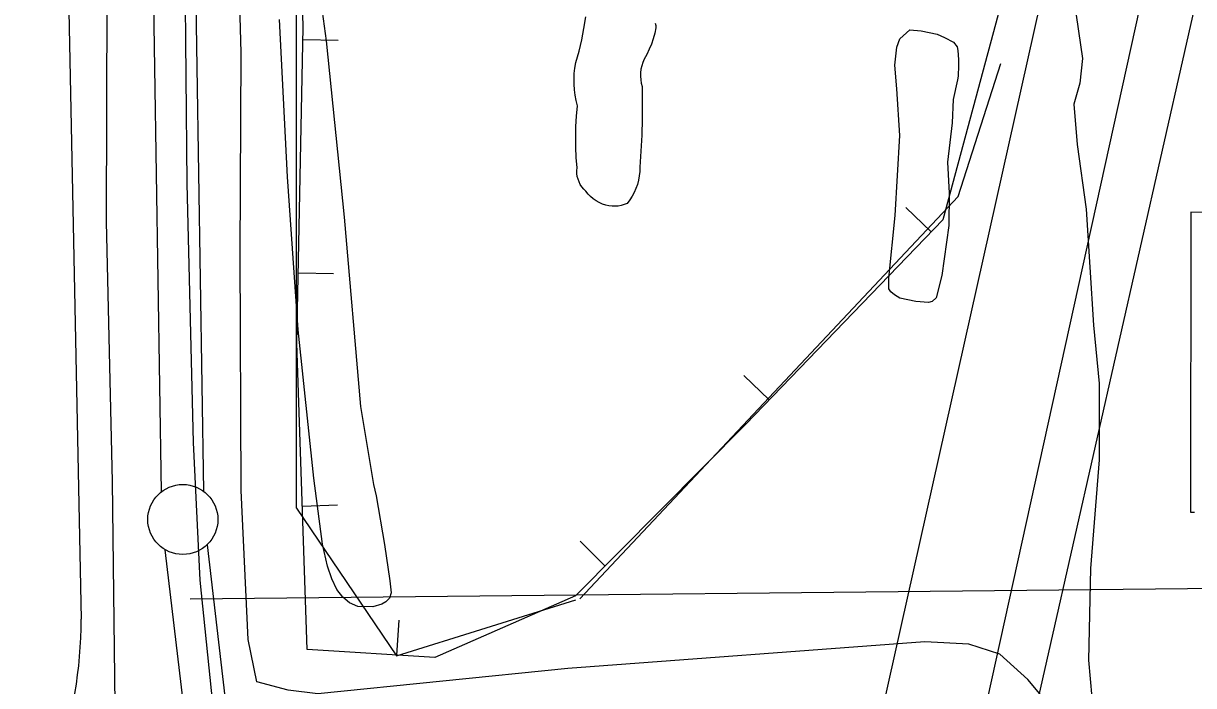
# Model space of a CAD drawing. Extents: x 3651524 to 3689615, y 505651 to 531377.
# Drawn here: x 3657123 to 3657958, y 525001 to 525474 of the extents above; entities that cross this region are included whole.
import ezdxf

# ---------------------------------------------------------------- set-up
doc = ezdxf.new("R2010")
doc.units = 0
for name, color, linetype in [('V-BORW-LINE', 7, 'Continuous'), ('V-CHAN-DOCK', 7, 'Continuous'), ('V-FLOD-BASE', 7, 'Continuous'), ('V-LEVE-TOET', 7, 'Continuous'), ('V-RIVR-EDGE', 7, 'Continuous'), ('V-RIVR-RANG', 7, 'Continuous'), ('V-ROAD-CNTR', 7, 'Continuous'), ('V-SITE-VEGE', 7, 'Continuous'), ('V-SURV-LINE', 7, 'Continuous'), ('V-TOPO-DPTH', 7, 'Continuous'), ('V-TOPO-MINR', 7, 'Continuous'), ('V-TOPO-SHOR', 7, 'Continuous'), ('V-TOPO-WATR', 7, 'Continuous')]:
    doc.layers.add(name, color=color, linetype=linetype)

msp = doc.modelspace()

# ---------------------------------------------------------------- linework, layer by layer
at = {"layer": 'V-BORW-LINE'}
for p, q in [((3657322.426, 525462.537), (3657347.421, 525462.032)), ((3657770.525, 525325.226), (3657752.528, 525342.579)), ((3657319.061, 525295.971), (3657344.056, 525295.466)), ((3657654.886, 525205.296), (3657636.889, 525222.649)), ((3657321.949, 525129.447), (3657346.935, 525130.287)), ((3657537.824, 525086.758), (3657520.071, 525104.36)), ((3657389.441, 525023.038), (3657391.016, 525047.989))]:
    msp.add_line(p, q, dxfattribs=at)
for points in [[(3657824.322, 525531.349), (3657824.331, 525531.074), (3657821.754, 525492.958), (3657778.875, 525333.886), (3657638.271, 525188.065), (3657516.728, 525065.481), (3657416.524, 525021.328), (3657325.39, 525027.083), (3657318.044, 525245.645), (3657322.596, 525470.944), (3657318.086, 525654.327), (3657335.125, 525819.695), (3657382.427, 525847.19), (3657505.61, 525879.99), (3657622.95, 525939.05), (3657720.36, 525967.952), (3657770.483, 525911.49), (3657834.768, 525810.861), (3657813.542, 525622.479), (3657824.322, 525531.349)], [(3657317.772, 525128.054), (3657317.772, 525463.948), (3657317.772, 525630.406)], [(3657519.901, 525063.401), (3657789.762, 525350.497), (3657820.121, 525445.364)], [(3657317.772, 525128.054), (3657389.111, 525022.531), (3657516.928, 525062.66)]]:
    msp.add_lwpolyline(points, dxfattribs=at)
at = {"layer": 'V-CHAN-DOCK'}
for points in [[(3658109.818, 524965.408), (3658112.624, 526006.466), (3658106.296, 526006.633), (3658106.597, 526179.788), (3658110.103, 526179.724), (3658109.613, 526196.725), (3658104.491, 526197.605), (3658107.856, 526231.528), (3658082.244, 526235.536), (3658080.274, 526213.445), (3658058.139, 526213.045), (3658056.775, 526180.668), (3658098.597, 526179.927), (3658098.296, 526006.848), (3658050.684, 526008.122), (3658052.593, 526093.854), (3658048.595, 526093.942), (3658046.685, 526008.231), (3658043.862, 525814.572), (3658097.799, 525812.42), (3658088.603, 525339.043), (3657955.647, 525339.258), (3657955.417, 525125.141), (3657958.416, 525125.189)], [(3658109.818, 524965.408), (3658112.624, 526006.466), (3658106.296, 526006.633), (3658106.597, 526179.788), (3658110.103, 526179.724), (3658109.613, 526196.725), (3658104.491, 526197.605), (3658107.856, 526231.528), (3658082.244, 526235.536), (3658080.274, 526213.445), (3658058.139, 526213.045), (3658056.775, 526180.668), (3658098.597, 526179.927), (3658098.296, 526006.848), (3658050.684, 526008.122), (3658052.593, 526093.854), (3658048.595, 526093.942), (3658046.685, 526008.231), (3658043.862, 525814.572), (3658097.799, 525812.42), (3658088.603, 525339.043), (3657955.647, 525339.258), (3657955.417, 525125.141), (3657957.588, 525125.176)]]:
    msp.add_lwpolyline(points, dxfattribs=at)
at = {"layer": 'V-FLOD-BASE'}
msp.add_lwpolyline([(3657233.676, 525796.15), (3657236.817, 525673.28), (3657238.124, 525513.246), (3657239.543, 525359.705), (3657243.953, 525174.816), (3657248.712, 525076.717), (3657257.785, 524988.581), (3657262.659, 524963.696)], dxfattribs=at)
at = {"layer": 'V-LEVE-TOET'}
for points in [[(3657145.337, 527057.966), (3657144.801, 526994.208), (3657147.785, 526929.204), (3657148.063, 526911.487), (3657148.018, 526866.712), (3657156.587, 526816.962), (3657160.654, 526712.97), (3657164.64, 526537.536), (3657160.902, 526392.944), (3657164.146, 526242.321), (3657167.017, 526104.106), (3657170.089, 525910.384), (3657172.715, 525791.657), (3657177.114, 525732.292), (3657178.877, 525664.949), (3657182.334, 525493.069), (3657181.859, 525332.475), (3657186.256, 525146.996), (3657188.163, 524987.54)], [(3657289.334, 525003.955), (3657283.374, 525034.173), (3657278.168, 525140.547), (3657277.609, 525309.425), (3657278.373, 525452.891), (3657274.046, 525608.846), (3657268.879, 525784.301)], [(3657290.039, 524910.063), (3657297.915, 524912.164), (3657330.308, 524907.109), (3657807.806, 524863.952), (3657843.636, 524863.317), (3657851.551, 524867.659), (3657860.478, 524929.103), (3657864.451, 524963.755), (3657861.369, 524979.49), (3657839.429, 525005.639), (3657819.592, 525023.909), (3657797.318, 525031.024), (3657765.986, 525032.697), (3657511.399, 525013.675), (3657332.989, 524995.546), (3657311.756, 524998.161), (3657289.334, 525003.955)]]:
    msp.add_lwpolyline(points, dxfattribs=at)
at = {"layer": 'V-RIVR-EDGE'}
msp.add_lwpolyline([(3657872.531, 525489.657), (3657878.433, 525448.821), (3657876.589, 525431.416), (3657872.35, 525416.418), (3657874.68, 525387.597), (3657881.169, 525341.355), (3657886.367, 525258.497), (3657890.467, 525217.065), (3657890.332, 525162.435), (3657884.137, 525085.009), (3657882.775, 525019.576), (3657888.613, 524952.926)], dxfattribs=at)
at = {"layer": 'V-RIVR-RANG'}
msp.add_line((3657241.872, 525063.403), (3658241.819, 525073.775), dxfattribs=at)
at = {"layer": 'V-ROAD-CNTR'}
msp.add_lwpolyline([(3657116.081, 527420.914), (3657129.563, 526683.648), (3657147.666, 525858.076), (3657164.182, 525048.823)], dxfattribs=at)
msp.add_arc((3656843.139, 525049.542), 321.043, 340.849017, 359.871678, dxfattribs=at)
at = {"layer": 'V-SITE-VEGE'}
msp.add_lwpolyline([(3657333.135, 525503.684), (3657338.861, 525461.519), (3657351.737, 525335.639), (3657363.369, 525200.61), (3657372.632, 525144.899), (3657374.646, 525136.776), (3657380.507, 525102.159), (3657384.361, 525076.205), (3657385.287, 525067.56), (3657384.142, 525063.804), (3657381.4, 525061.156), (3657378.674, 525059.587), (3657372.17, 525057.545), (3657361.385, 525057.736), (3657355.503, 525060.535), (3657350.717, 525064.396), (3657346.5, 525069.862), (3657342.859, 525077.474), (3657339.787, 525086.698), (3657336.289, 525102.4), (3657330.11, 525149.427), (3657319.038, 525255.323), (3657311.258, 525364.395), (3657305.692, 525476.666)], dxfattribs=at)
at = {"layer": 'V-SURV-LINE'}
for points in [[(3657221.362, 525139.666), (3657213.096, 525669.39)], [(3657243.092, 525669.868), (3657251.358, 525140.144)], [(3657253.9, 525101.842), (3657266.601, 524993.701)], [(3657236.808, 524990.182), (3657224.107, 525098.322)]]:
    msp.add_lwpolyline(points, dxfattribs=at)
msp.add_circle((3657236.672, 525119.932), 25, dxfattribs=at)
at = {"layer": 'V-TOPO-DPTH'}
msp.add_lwpolyline([(3657957.039, 526301.08), (3657950.125, 526222.909), (3657943.884, 526142.016), (3657938.856, 526061.062), (3657935.646, 525980.015), (3657933.649, 525898.907), (3657929.446, 525585.056), (3657929.234, 525570.592), (3657928.998, 525556.129), (3657928.727, 525541.666), (3657928.431, 525527.204), (3657667.418, 524341.541)], dxfattribs=at)
at = {"layer": 'V-TOPO-MINR'}
for points in [[(3657995.048, 526363.94), (3657993.392, 526267.798), (3657990.673, 526171.666), (3657986.279, 526051.56), (3657984.456, 526004.663), (3657982.49, 525957.772), (3657980.31, 525910.891), (3657977.986, 525864.016), (3657975.76, 525817.138), (3657973.808, 525770.25), (3657972.267, 525723.346), (3657971.001, 525676.433), (3657969.883, 525626.988), (3657969.071, 525592.85), (3657968.206, 525558.713), (3657967.261, 525524.579), (3657696.365, 524327.331)], [(3657896.093, 526290.789), (3657893.462, 526200.995), (3657890.768, 525848.777), (3657890.444, 525816.535), (3657890.016, 525784.295), (3657889.433, 525752.057), (3657888.746, 525719.82), (3657888.457, 525707.616), (3657887.278, 525681.536), (3657885.357, 525655.528), (3657882.322, 525629.625), (3657878.545, 525603.793), (3657873.125, 525578.363), (3657866.286, 525553.388), (3657857.317, 525529.096), (3657591.228, 524337.927)]]:
    msp.add_lwpolyline(points, dxfattribs=at)
at = {"layer": 'V-TOPO-SHOR'}
for points in [[(3657573.711, 525474.26), (3657574.039, 525472.564), (3657574.154, 525470.844), (3657573.322, 525466.899), (3657572.251, 525463.014), (3657570.944, 525459.203), (3657569.408, 525455.478), (3657567.647, 525451.853), (3657565.667, 525448.343), (3657564.737, 525446.043), (3657564.014, 525443.669), (3657563.504, 525441.24), (3657563.213, 525438.776), (3657563.144, 525436.296), (3657563.291, 525433.818), (3657563.66, 525431.365), (3657564.245, 525428.954), (3657564.438, 525417.412), (3657564.376, 525405.867), (3657564.065, 525394.324), (3657563.502, 525382.794), (3657562.687, 525371.278), (3657562.609, 525368.184), (3657562.292, 525365.106), (3657561.73, 525362.062), (3657560.934, 525359.072), (3657559.904, 525356.154), (3657558.646, 525353.326), (3657557.172, 525350.606), (3657555.486, 525348.009), (3657553.604, 525345.551), (3657551.56, 525344.695), (3657549.44, 525344.054), (3657547.265, 525343.632), (3657545.06, 525343.436), (3657542.844, 525343.464), (3657540.642, 525343.722), (3657538.479, 525344.202), (3657536.077, 525345.029), (3657533.761, 525346.074), (3657531.547, 525347.325), (3657529.456, 525348.773), (3657527.508, 525350.403), (3657525.716, 525352.205), (3657524.094, 525354.163), (3657522.632, 525355.63), (3657521.336, 525357.245), (3657520.222, 525358.992), (3657519.302, 525360.848), (3657518.589, 525362.791), (3657518.09, 525364.803), (3657517.809, 525366.855), (3657517.754, 525368.925), (3657517.922, 525370.99), (3657517.344, 525378.348), (3657517.014, 525385.723), (3657516.93, 525393.106), (3657517.094, 525400.485), (3657517.506, 525407.856), (3657518.163, 525415.208), (3657517.207, 525418.972), (3657516.482, 525422.79), (3657515.992, 525426.644), (3657515.738, 525430.521), (3657515.72, 525434.406), (3657515.941, 525438.285), (3657516.398, 525442.143), (3657517.088, 525445.967), (3657519.294, 525454.058), (3657521.205, 525462.224), (3657522.82, 525470.455), (3657524.139, 525478.737)], [(3657789.214, 525433.628), (3657786.271, 525419.658), (3657785.438, 525402.955), (3657782.247, 525374.969), (3657783.471, 525352.836), (3657783.064, 525329.655), (3657778.12, 525294.149), (3657774.061, 525278.041), (3657771.319, 525275.393), (3657768.613, 525274.901), (3657759.457, 525275.604), (3657748.174, 525277.959), (3657744.439, 525280.181), (3657741.78, 525282.387), (3657740.201, 525284.572), (3657740.334, 525292.119), (3657744.899, 525336.8), (3657748.066, 525393.909), (3657745.96, 525427.381), (3657744.639, 525444.124), (3657745.946, 525457.042), (3657748.207, 525462.935), (3657755.33, 525469.279), (3657763.407, 525468.597), (3657774.692, 525466.242), (3657780.043, 525463.989), (3657786.455, 525460.641), (3657789.095, 525457.36), (3657789.587, 525454.654), (3657790.011, 525448.175), (3657789.935, 525443.861), (3657789.802, 525436.315), (3657789.214, 525433.628)]]:
    msp.add_lwpolyline(points, dxfattribs=at)
at = {"layer": 'V-TOPO-WATR'}
msp.add_lwpolyline([(3657957.039, 526301.08), (3657950.125, 526222.909), (3657943.884, 526142.016), (3657938.856, 526061.062), (3657935.646, 525980.015), (3657933.649, 525898.907), (3657929.446, 525585.056), (3657929.234, 525570.592), (3657928.998, 525556.129), (3657928.727, 525541.666), (3657928.431, 525527.204), (3657667.418, 524341.541)], dxfattribs=at)

doc.saveas('drawing.dxf')
